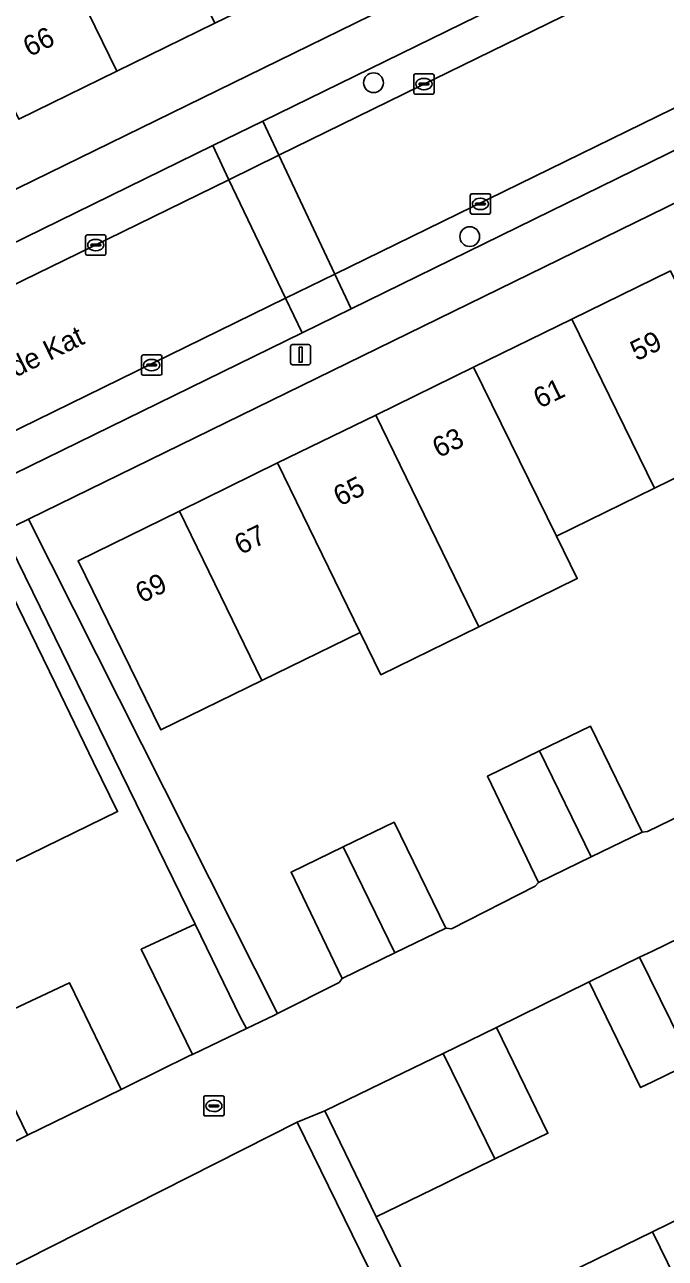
# Model space of a CAD drawing. Extents: x 160455 to 162082, y 388339 to 389736.
# Drawn here: x 161449.6 to 161481.2, y 388533.5 to 388594.5 of the extents above; entities that cross this region are included whole.
import ezdxf

# ---------------------------------------------------------------- set-up
doc = ezdxf.new("R2010")
doc.units = 0
for name, color, linetype in [('IMGEO_Boom', 7, 'Continuous'), ('IMGEO_Erf', 7, 'Continuous'), ('IMGEO_Kolk', 7, 'Continuous'), ('IMGEO_Lichtmast', 7, 'Continuous'), ('IMGEO_Openbare_ruimte_label', 7, 'Continuous'), ('IMGEO_Pand', 7, 'Continuous'), ('IMGEO_Pand_nummerreeks', 7, 'Continuous'), ('IMGEO_Parkeervlak_open', 7, 'Continuous'), ('IMGEO_Rijbaan_lokaal_gesloten', 7, 'Continuous'), ('IMGEO_Rijbaan_lokaal_open', 7, 'Continuous'), ('IMGEO_Voetpad_open', 7, 'Continuous')]:
    doc.layers.add(name, color=color, linetype=linetype)

msp = doc.modelspace()

# ---------------------------------------------------------------- linework, layer by layer
at = {"layer": 'IMGEO_Boom'}
for centre in [(161466.814, 388591.611), (161471.567, 388584.009)]:
    msp.add_circle(centre, 0.489, dxfattribs=at)
at = {"layer": 'IMGEO_Erf'}
for points in [[(161417.446, 388570.858), (161474.993, 388599.022), (161473.669, 388601.731), (161468.684, 388599.294), (161463.842, 388596.926), (161458.982, 388594.55), (161454.139, 388592.182), (161449.288, 388589.81)], [(161490.243, 388589.847), (161449.764, 388570.047), (161462.078, 388545.634), (161465.118, 388547.167), (161465.27, 388547.361), (161462.743, 388552.609), (161465.311, 388553.86), (161467.828, 388555.087), (161470.384, 388549.854), (161470.668, 388549.82), (161474.796, 388551.922), (161474.969, 388552.103), (161472.442, 388557.351), (161475.018, 388558.607), (161477.527, 388559.829), (161480.083, 388554.596), (161480.35, 388554.628), (161484.454, 388556.61), (161484.704, 388556.857), (161482.177, 388562.105)], [(161485.543, 388573.951), (161480.702, 388571.582), (161475.852, 388569.208), (161476.876, 388567.116), (161472.024, 388564.741), (161467.176, 388562.368), (161466.152, 388564.46), (161461.301, 388562.086), (161456.299, 388559.638), (161454.408, 388563.515), (161452.222, 388567.997), (161457.221, 388570.455), (161462.073, 388572.827), (161466.92, 388575.197), (161471.759, 388577.562), (161476.616, 388579.937), (161481.482, 388582.316)], [(161447.122, 388544.959), (161451.802, 388547.148), (161454.345, 388541.882), (161454.679, 388542.046), (161457.745, 388543.557), (161457.865, 388543.615), (161455.339, 388548.802), (161457.999, 388550.046), (161448.515, 388569.436)], [(161448.935, 388566.387), (161451.115, 388561.888), (161452.986, 388558.028), (161454.17, 388555.607), (161449.15, 388553.151)], [(161475.741, 388532.479), (161480.594, 388534.853), (161485.444, 388537.225), (161490.308, 388539.603), (161490.556, 388539.09), (161493.198, 388540.379), (161493.262, 388541.356), (161495.047, 388542.227), (161499.893, 388544.59), (161504.731, 388546.95), (161504.596, 388547.226), (161509.634, 388549.69), (161511.006, 388546.874), (161515.082, 388538.517), (161510.069, 388536.065), (161505.218, 388533.693), (161500.368, 388531.321)], [(161482.518, 388543.192), (161480.597, 388542.256), (161480.009, 388541.97), (161477.469, 388547.199), (161472.89, 388544.941), (161475.429, 388539.72), (161472.814, 388538.446), (161470.894, 388537.511), (161470.306, 388537.225), (161466.945, 388535.594), (161476.396, 388516.284)], [(161443.126, 388500), (161475.089, 388515.644), (161463.041, 388540.259), (161449.607, 388533.462), (161415.99, 388516.952)]]:
    msp.add_lwpolyline(points, dxfattribs=at)
at = {"layer": 'IMGEO_Kolk'}
for p, q in [((161468.879, 388592.047), (161469.731, 388592.047)), ((161468.804, 388591.121), (161468.804, 388591.973)), ((161469.063, 388591.541), (161469.063, 388591.553)), ((161469.501, 388591.504), (161469.103, 388591.504)), ((161469.106, 388591.59), (161469.504, 388591.59)), ((161469.292, 388591.827), (161469.317, 388591.827)), ((161469.547, 388591.553), (161469.547, 388591.541)), ((161469.805, 388591.973), (161469.805, 388591.121)), ((161469.731, 388591.047), (161468.879, 388591.047)), ((161469.315, 388591.267), (161469.29, 388591.267)), ((161471.596, 388585.2), (161471.596, 388586.052)), ((161471.671, 388586.126), (161472.523, 388586.126)), ((161472.597, 388586.052), (161472.597, 388585.2)), ((161471.855, 388585.62), (161471.855, 388585.632)), ((161472.293, 388585.583), (161471.895, 388585.583)), ((161471.898, 388585.669), (161472.296, 388585.669)), ((161472.107, 388585.346), (161472.082, 388585.346)), ((161472.084, 388585.906), (161472.109, 388585.906)), ((161472.339, 388585.632), (161472.339, 388585.62)), ((161472.523, 388585.126), (161471.671, 388585.126)), ((161452.667, 388584.094), (161453.519, 388584.094)), ((161452.592, 388583.168), (161452.592, 388584.02)), ((161452.851, 388583.588), (161452.851, 388583.6)), ((161453.289, 388583.551), (161452.891, 388583.551)), ((161452.894, 388583.637), (161453.292, 388583.637)), ((161453.08, 388583.874), (161453.105, 388583.874)), ((161453.335, 388583.6), (161453.335, 388583.588)), ((161453.593, 388584.02), (161453.593, 388583.168)), ((161453.519, 388583.094), (161452.667, 388583.094)), ((161453.103, 388583.314), (161453.078, 388583.314)), ((161455.353, 388577.238), (161455.353, 388578.09)), ((161455.428, 388578.164), (161456.28, 388578.164)), ((161456.354, 388578.09), (161456.354, 388577.238)), ((161455.612, 388577.658), (161455.612, 388577.67)), ((161456.05, 388577.621), (161455.652, 388577.621)), ((161455.655, 388577.707), (161456.053, 388577.707)), ((161455.841, 388577.944), (161455.866, 388577.944)), ((161456.096, 388577.67), (161456.096, 388577.658)), ((161456.28, 388577.164), (161455.428, 388577.164)), ((161455.864, 388577.384), (161455.839, 388577.384)), ((161458.426, 388540.643), (161458.426, 388541.495)), ((161458.501, 388541.569), (161459.353, 388541.569)), ((161459.427, 388541.495), (161459.427, 388540.643)), ((161458.685, 388541.063), (161458.685, 388541.075)), ((161459.123, 388541.026), (161458.725, 388541.026)), ((161458.728, 388541.112), (161459.126, 388541.112)), ((161458.914, 388541.349), (161458.939, 388541.349)), ((161459.169, 388541.075), (161459.169, 388541.063)), ((161459.353, 388540.569), (161458.501, 388540.569)), ((161458.937, 388540.789), (161458.912, 388540.789))]:
    msp.add_line(p, q, dxfattribs=at)
for points in [[(161468.879, 388592.047), (161469.731, 388592.047)], [(161468.804, 388591.121), (161468.804, 388591.973)], [(161469.805, 388591.973), (161469.805, 388591.121)], [(161469.731, 388591.047), (161468.879, 388591.047)], [(161471.596, 388585.2), (161471.596, 388586.052)], [(161471.671, 388586.126), (161472.523, 388586.126)], [(161472.597, 388586.052), (161472.597, 388585.2)], [(161472.523, 388585.126), (161471.671, 388585.126)], [(161452.667, 388584.094), (161453.519, 388584.094)], [(161452.592, 388583.168), (161452.592, 388584.02)], [(161453.593, 388584.02), (161453.593, 388583.168)], [(161453.519, 388583.094), (161452.667, 388583.094)], [(161455.353, 388577.238), (161455.353, 388578.09)], [(161455.428, 388578.164), (161456.28, 388578.164)], [(161456.354, 388578.09), (161456.354, 388577.238)], [(161456.28, 388577.164), (161455.428, 388577.164)], [(161458.426, 388540.643), (161458.426, 388541.495)], [(161458.501, 388541.569), (161459.353, 388541.569)], [(161459.427, 388541.495), (161459.427, 388540.643)], [(161459.353, 388540.569), (161458.501, 388540.569)]]:
    msp.add_lwpolyline(points, dxfattribs=at)
for centre, radius, start, end in [((161468.881, 388591.971), 0.0765, 91.55205, 178.44795), ((161468.881, 388591.971), 0.0765, 91.55205, 178.44795), ((161469.729, 388591.971), 0.0765, 1.55205, 88.44795), ((161469.729, 388591.971), 0.0765, 1.55205, 88.44795), ((161469.103, 388591.55), 0.0403, 85.87752, 175.75265), ((161469.1, 388591.54), 0.0366, 178.93798, 274.71019), ((161469.504, 388591.547), 0.043, 264.86636, 352.45326), ((161469.508, 388591.552), 0.0386, 1.73085, 96.63898), ((161468.881, 388591.123), 0.0765, 181.55205, 268.44795), ((161468.881, 388591.123), 0.0765, 181.55205, 268.44795), ((161469.729, 388591.123), 0.0765, 271.55205, 358.44795), ((161469.729, 388591.123), 0.0765, 271.55205, 358.44795), ((161471.673, 388586.05), 0.0765, 91.55205, 178.44795), ((161471.673, 388586.05), 0.0765, 91.55205, 178.44795), ((161472.521, 388586.05), 0.0765, 1.55205, 88.44795), ((161472.521, 388586.05), 0.0765, 1.55205, 88.44795), ((161471.895, 388585.629), 0.0403, 85.87752, 175.75265), ((161471.892, 388585.619), 0.0366, 178.93798, 274.71019), ((161472.296, 388585.626), 0.043, 264.86636, 352.45326), ((161472.3, 388585.631), 0.0386, 1.73085, 96.63898), ((161471.673, 388585.202), 0.0765, 181.55205, 268.44795), ((161471.673, 388585.202), 0.0765, 181.55205, 268.44795), ((161472.521, 388585.202), 0.0765, 271.55205, 358.44795), ((161472.521, 388585.202), 0.0765, 271.55205, 358.44795), ((161452.669, 388584.018), 0.0765, 91.55205, 178.44795), ((161452.669, 388584.018), 0.0765, 91.55205, 178.44795), ((161453.517, 388584.018), 0.0765, 1.55205, 88.44795), ((161453.517, 388584.018), 0.0765, 1.55205, 88.44795), ((161452.891, 388583.597), 0.0403, 85.87752, 175.75265), ((161452.888, 388583.587), 0.0366, 178.93798, 274.71019), ((161453.292, 388583.594), 0.043, 264.86636, 352.45326), ((161453.296, 388583.599), 0.0386, 1.73085, 96.63898), ((161452.669, 388583.17), 0.0765, 181.55205, 268.44795), ((161452.669, 388583.17), 0.0765, 181.55205, 268.44795), ((161453.517, 388583.17), 0.0765, 271.55205, 358.44795), ((161453.517, 388583.17), 0.0765, 271.55205, 358.44795), ((161455.43, 388578.088), 0.0765, 91.55205, 178.44795), ((161455.43, 388578.088), 0.0765, 91.55205, 178.44795), ((161456.278, 388578.088), 0.0765, 1.55205, 88.44795), ((161456.278, 388578.088), 0.0765, 1.55205, 88.44795), ((161455.652, 388577.667), 0.0403, 85.87752, 175.75265), ((161455.649, 388577.657), 0.0366, 178.93798, 274.71019), ((161456.053, 388577.664), 0.043, 264.86636, 352.45326), ((161456.057, 388577.669), 0.0386, 1.73085, 96.63898), ((161455.43, 388577.24), 0.0765, 181.55205, 268.44795), ((161455.43, 388577.24), 0.0765, 181.55205, 268.44795), ((161456.278, 388577.24), 0.0765, 271.55205, 358.44795), ((161456.278, 388577.24), 0.0765, 271.55205, 358.44795), ((161458.503, 388541.493), 0.0765, 91.55205, 178.44795), ((161458.503, 388541.493), 0.0765, 91.55205, 178.44795), ((161459.351, 388541.493), 0.0765, 1.55205, 88.44795), ((161459.351, 388541.493), 0.0765, 1.55205, 88.44795), ((161458.725, 388541.072), 0.0403, 85.87752, 175.75265), ((161458.722, 388541.062), 0.0366, 178.93798, 274.71019), ((161459.126, 388541.069), 0.043, 264.86636, 352.45326), ((161459.13, 388541.074), 0.0386, 1.73085, 96.63898), ((161458.503, 388540.645), 0.0765, 181.55205, 268.44795), ((161458.503, 388540.645), 0.0765, 181.55205, 268.44795), ((161459.351, 388540.645), 0.0765, 271.55205, 358.44795), ((161459.351, 388540.645), 0.0765, 271.55205, 358.44795)]:
    msp.add_arc(centre, radius, start, end, dxfattribs=at)
for centre, major_axis, ratio, start_param, end_param in [((161469.291, 388591.547), (-0.387, 0.002), 0.722429, 4.712389, 7.853982), ((161469.316, 388591.547), (-0.39, 0.002), 0.717154, 1.570796, 4.712389), ((161472.083, 388585.626), (-0.387, 0.002), 0.722429, 4.712389, 7.853982), ((161472.108, 388585.626), (-0.39, 0.002), 0.717154, 1.570796, 4.712389), ((161453.079, 388583.594), (-0.387, 0.002), 0.722429, 4.712389, 7.853982), ((161453.104, 388583.594), (-0.39, 0.002), 0.717154, 1.570796, 4.712389), ((161455.84, 388577.664), (-0.387, 0.002), 0.722429, 4.712389, 7.853982), ((161455.865, 388577.664), (-0.39, 0.002), 0.717154, 1.570796, 4.712389), ((161458.913, 388541.069), (-0.387, 0.002), 0.722429, 4.712389, 7.853982), ((161458.938, 388541.069), (-0.39, 0.002), 0.717154, 1.570796, 4.712389)]:
    msp.add_ellipse(centre, major_axis=major_axis, ratio=ratio, start_param=start_param, end_param=end_param, dxfattribs=at)
at = {"layer": 'IMGEO_Lichtmast'}
for p, q in [((161462.814, 388578.678), (161463.604, 388578.678)), ((161463.604, 388578.678), (161462.814, 388578.678)), ((161462.714, 388577.778), (161462.714, 388578.578)), ((161462.714, 388578.578), (161462.714, 388577.778)), ((161463.704, 388578.578), (161463.704, 388577.778)), ((161463.704, 388577.778), (161463.704, 388578.578)), ((161463.604, 388577.678), (161462.814, 388577.678)), ((161462.814, 388577.678), (161463.604, 388577.678))]:
    msp.add_line(p, q, dxfattribs=at)
msp.add_lwpolyline([(161463.134, 388578.553), (161463.284, 388578.553), (161463.284, 388577.803), (161463.134, 388577.803), (161463.134, 388578.553)], dxfattribs=at)
for centre, start, end in [((161462.814, 388578.578), 90, 180), ((161462.814, 388578.578), 90, 180), ((161463.604, 388578.578), 0, 90), ((161463.604, 388578.578), 360, 90), ((161462.814, 388577.778), 180, 270), ((161462.814, 388577.778), 180, 270), ((161463.604, 388577.778), 270, 0), ((161463.604, 388577.778), 270, 0)]:
    msp.add_arc(centre, 0.1, start, end, dxfattribs=at)
at = {"layer": 'IMGEO_Pand'}
for points in [[(161454.176, 388604.431), (161449.314, 388602.055), (161450.192, 388600.258), (161454.139, 388592.182), (161458.982, 388594.55)], [(161445.336, 388597.886), (161449.288, 388589.81), (161454.139, 388592.182), (161450.192, 388600.258)], [(161485.543, 388573.951), (161481.482, 388582.316), (161476.616, 388579.937), (161480.702, 388571.582)], [(161480.702, 388571.582), (161476.616, 388579.937), (161471.759, 388577.562), (161475.852, 388569.208)], [(161466.92, 388575.197), (161472.024, 388564.741), (161476.876, 388567.116), (161475.852, 388569.208), (161471.759, 388577.562)], [(161462.073, 388572.827), (161466.152, 388564.46), (161467.176, 388562.368), (161472.024, 388564.741), (161466.92, 388575.197)], [(161462.073, 388572.827), (161457.221, 388570.455), (161461.301, 388562.086), (161466.152, 388564.46)], [(161461.301, 388562.086), (161457.221, 388570.455), (161452.222, 388567.997), (161454.408, 388563.515), (161456.299, 388559.638)], [(161443.92, 388563.934), (161447.966, 388555.572), (161449.15, 388553.151), (161454.17, 388555.607), (161452.986, 388558.028), (161451.115, 388561.888), (161448.935, 388566.387)], [(161475.018, 388558.607), (161477.573, 388553.373), (161480.083, 388554.596), (161477.527, 388559.829)], [(161475.018, 388558.607), (161472.442, 388557.351), (161474.969, 388552.103), (161477.573, 388553.373)], [(161467.863, 388548.625), (161470.384, 388549.854), (161467.828, 388555.087), (161465.311, 388553.86)], [(161467.863, 388548.625), (161465.311, 388553.86), (161462.743, 388552.609), (161465.27, 388547.361)], [(161457.999, 388550.046), (161455.339, 388548.802), (161457.865, 388543.615), (161460.538, 388544.893), (161460.249, 388545.428)], [(161482.518, 388543.192), (161485.132, 388544.465), (161482.593, 388549.686), (161480.597, 388548.717), (161479.96, 388548.408)], [(161482.518, 388543.192), (161479.96, 388548.408), (161477.469, 388547.199), (161480.009, 388541.97), (161480.597, 388542.256)], [(161447.122, 388544.959), (161449.721, 388539.615), (161454.345, 388541.882), (161451.802, 388547.148)], [(161447.122, 388544.959), (161444.281, 388543.63), (161446.599, 388538.694), (161446.83, 388538.197), (161449.721, 388539.615)], [(161470.256, 388543.662), (161472.814, 388538.446), (161475.429, 388539.72), (161472.89, 388544.941), (161470.894, 388543.972)], [(161470.256, 388543.662), (161467.766, 388542.454), (161464.406, 388540.823), (161466.945, 388535.594), (161470.306, 388537.225), (161470.894, 388537.511), (161472.814, 388538.446)], [(161485.444, 388537.225), (161480.594, 388534.853), (161481.722, 388532.553), (161485.816, 388524.204), (161490.666, 388526.576), (161486.572, 388534.925), (161485.65, 388536.805)], [(161480.594, 388534.853), (161475.741, 388532.479), (161476.869, 388530.18), (161480.964, 388521.831), (161485.816, 388524.204), (161481.722, 388532.553)]]:
    msp.add_lwpolyline(points, close=True, dxfattribs=at)
at = {"layer": 'IMGEO_Parkeervlak_open'}
for points in [[(161505.694, 388609.351), (161504.877, 388611.022), (161500, 388608.635), (161461.353, 388589.72), (161462.143, 388588.037), (161469.095, 388591.443), (161485.322, 388599.385), (161500, 388606.566)], [(161462.143, 388588.037), (161461.353, 388589.72), (161458.868, 388588.504), (161459.672, 388586.822)], [(161452.933, 388583.516), (161459.672, 388586.822), (161458.868, 388588.504), (161436.956, 388577.78), (161437.76, 388576.128)], [(161464.904, 388582.155), (161462.472, 388580.965), (161463.285, 388579.263), (161465.705, 388580.448)]]:
    msp.add_lwpolyline(points, close=True, dxfattribs=at)
for points in [[(161489.944, 388594.408), (161464.904, 388582.155), (161465.705, 388580.448), (161487.891, 388591.313)], [(161463.285, 388579.263), (161462.472, 388580.965), (161422.311, 388561.312)], [(161422.169, 388559.128), (161463.285, 388579.263)]]:
    msp.add_lwpolyline(points, dxfattribs=at)
at = {"layer": 'IMGEO_Rijbaan_lokaal_gesloten'}
msp.add_lwpolyline([(161464.904, 388582.155), (161489.944, 388594.408), (161490.164, 388594.516), (161490.47, 388594.673), (161500, 388599.323), (161501.698, 388600.152), (161505.621, 388602.069), (161508.542, 388603.509), (161505.694, 388609.351), (161500, 388606.566), (161485.322, 388599.385), (161469.095, 388591.443), (161462.143, 388588.037)], close=True, dxfattribs=at)
for points in [[(161462.472, 388580.965), (161459.672, 388586.822), (161452.933, 388583.516), (161437.76, 388576.128), (161436.268, 388575.402), (161432.328, 388573.475), (161419.242, 388567.074), (161418.281, 388566.57)], [(161422.311, 388561.312), (161462.472, 388580.965)]]:
    msp.add_lwpolyline(points, dxfattribs=at)
at = {"layer": 'IMGEO_Rijbaan_lokaal_open'}
msp.add_lwpolyline([(161464.904, 388582.155), (161462.143, 388588.037), (161459.672, 388586.822), (161462.472, 388580.965)], close=True, dxfattribs=at)
for points in [[(161484.454, 388556.61), (161480.35, 388554.628), (161480.083, 388554.596), (161477.573, 388553.373), (161474.969, 388552.103), (161474.796, 388551.922), (161470.668, 388549.82), (161470.384, 388549.854), (161467.863, 388548.625), (161465.27, 388547.361), (161465.118, 388547.167), (161462.078, 388545.634), (161461.922, 388545.555), (161460.538, 388544.893), (161457.865, 388543.615), (161457.745, 388543.557), (161454.679, 388542.046), (161454.345, 388541.882), (161449.721, 388539.615), (161446.83, 388538.197)], [(161449.607, 388533.462), (161463.041, 388540.259), (161464.406, 388540.823), (161467.766, 388542.454), (161470.256, 388543.662), (161470.894, 388543.972), (161472.89, 388544.941), (161477.469, 388547.199), (161479.96, 388548.408), (161480.597, 388548.717), (161482.593, 388549.686)]]:
    msp.add_lwpolyline(points, dxfattribs=at)
at = {"layer": 'IMGEO_Voetpad_open'}
for points in [[(161565.483, 388643.308), (161526.553, 388624.255), (161525.18, 388623.583), (161500, 388611.26), (161476.379, 388599.7), (161474.993, 388599.022), (161417.446, 388570.858)], [(161419.794, 388569.425), (161431.515, 388575.136), (161431.297, 388575.585), (161436.738, 388578.229), (161436.956, 388577.78), (161458.868, 388588.504), (161461.353, 388589.72), (161500, 388608.635), (161504.877, 388611.022), (161507.342, 388612.228), (161556.536, 388636.304)], [(161487.891, 388591.313), (161465.705, 388580.448), (161463.285, 388579.263), (161422.169, 388559.128), (161423.187, 388557.047), (161448.515, 388569.436), (161449.764, 388570.047), (161490.243, 388589.847), (161490.296, 388589.879), (161495.619, 388592.466), (161500, 388594.599), (161500.189, 388594.691), (161505.726, 388597.393), (161544.921, 388616.565)]]:
    msp.add_lwpolyline(points, dxfattribs=at)
for points in [[(161449.764, 388570.047), (161448.515, 388569.436), (161457.999, 388550.046), (161460.249, 388545.428), (161460.538, 388544.893), (161461.922, 388545.555), (161462.078, 388545.634)], [(161466.945, 388535.594), (161464.406, 388540.823), (161463.041, 388540.259), (161475.089, 388515.644), (161476.396, 388516.284)]]:
    msp.add_lwpolyline(points, close=True, dxfattribs=at)

# ---------------------------------------------------------------- texts
at = {"layer": 'IMGEO_Openbare_ruimte_label'}
msp.add_text('Gelaarsde Kat', height=1, rotation=26.10382, dxfattribs=at).set_placement((161444.933, 388574.986))
at = {"layer": 'IMGEO_Pand_nummerreeks'}
for s, rotation, p in [('66', 26.05547, (161449.815, 388592.872)), ('59', 26.0702, (161479.814, 388577.844)), ('61', 26.0702, (161475.026, 388575.502)), ('63', 26.0702, (161470.035, 388573.06)), ('65', 26.0702, (161465.146, 388570.668)), ('67', 26.0702, (161460.256, 388568.275)), ('69', 26.0702, (161455.366, 388565.883))]:
    msp.add_text(s, height=1, rotation=rotation, dxfattribs=at).set_placement(p)

doc.saveas('drawing.dxf')
